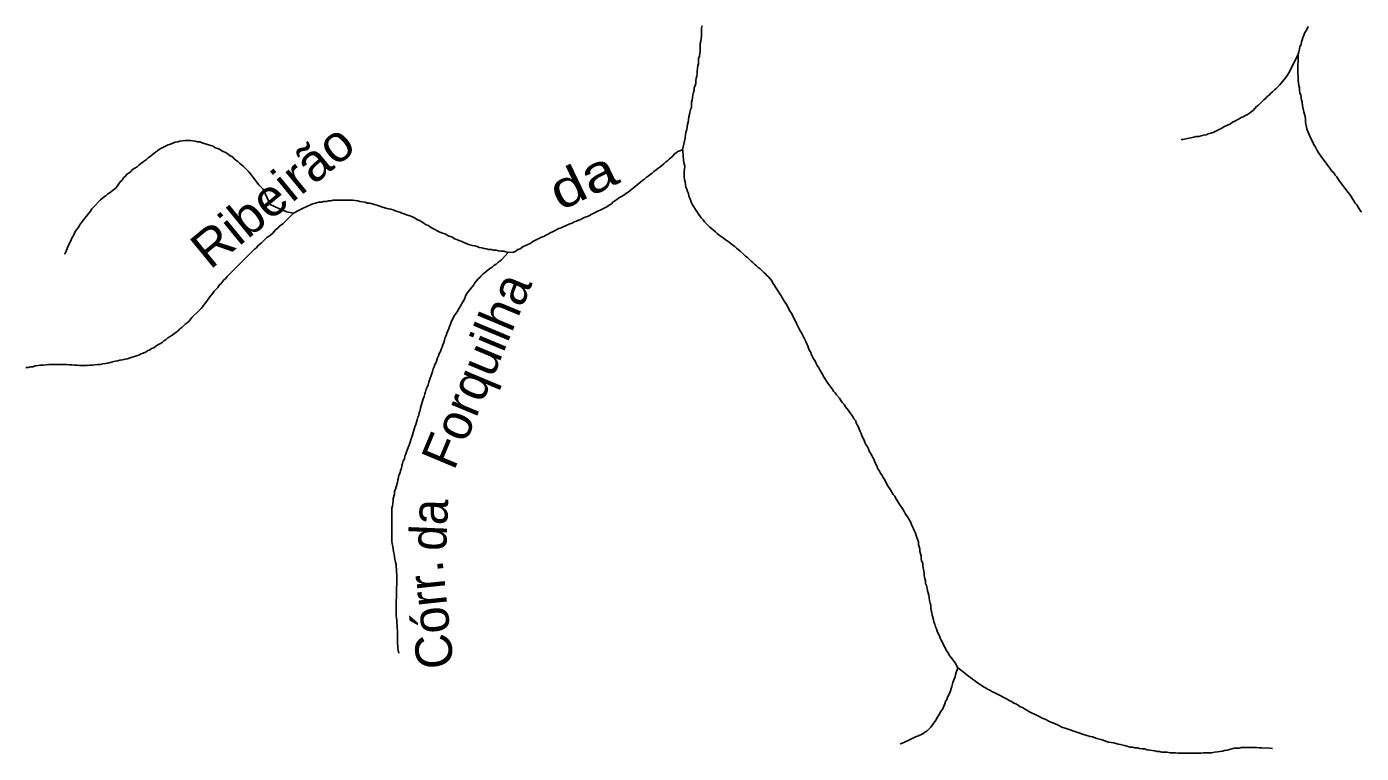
# Model space of a CAD drawing. Extents: x 652.3 to 678, y 7316.9 to 7344.9.
# Drawn here: x 671.809 to 674.728, y 7338.347 to 7339.937 of the extents above; entities that cross this region are included whole.
import ezdxf
from ezdxf.enums import TextEntityAlignment as Align

# ---------------------------------------------------------------- set-up
doc = ezdxf.new("R2010")
doc.units = 0
doc.header["$LTSCALE"] = 0.032
doc.layers.add('61', color=7, linetype='Continuous')
doc.layers.add('7', color=7, linetype='Continuous', lineweight=25)

msp = doc.modelspace()

# ---------------------------------------------------------------- linework, layer by layer
at = {"layer": '7'}
msp.add_line((673.2437, 7339.6653), (673.2434, 7339.6673), dxfattribs=at)
for points in [[(673.2434, 7339.6673), (673.249, 7339.6928), (673.2498, 7339.7007), (673.2506, 7339.7063), (673.2522, 7339.7119), (673.253, 7339.7175), (673.2538, 7339.723), (673.2554, 7339.7278), (673.2562, 7339.7334), (673.2569, 7339.7397), (673.2585, 7339.7445), (673.2593, 7339.7501), (673.2609, 7339.7556), (673.2625, 7339.7604), (673.2625, 7339.7716), (673.2641, 7339.7763), (673.2657, 7339.7875), (673.2673, 7339.793), (673.2689, 7339.7978), (673.2689, 7339.8034), (673.2705, 7339.8082), (673.2721, 7339.8129), (673.2721, 7339.8185), (673.2729, 7339.8241), (673.2745, 7339.8288), (673.2752, 7339.8344), (673.2752, 7339.84), (673.2768, 7339.8511), (673.2784, 7339.8559), (673.2784, 7339.867), (673.28, 7339.8726), (673.2808, 7339.8782), (673.2816, 7339.8837), (673.2816, 7339.9005), (673.2832, 7339.9052), (673.284, 7339.9108), (673.2848, 7339.9164), (673.2848, 7339.9331), (673.2864, 7339.9387)], [(674.612, 7339.9371), (674.6096, 7339.9323), (674.6064, 7339.9275), (674.604, 7339.9227), (674.6025, 7339.918), (674.6001, 7339.9132), (674.5985, 7339.9084), (674.5969, 7339.9036), (674.5961, 7339.8981), (674.5937, 7339.8933), (674.5929, 7339.8877), (674.5913, 7339.8822), (674.5897, 7339.8766)], [(674.5706, 7339.8384), (674.5897, 7339.8766), (674.5897, 7339.8766)], [(674.5897, 7339.8766), (674.5897, 7339.8766), (674.5889, 7339.8376)], [(674.334, 7339.6897), (674.3344, 7339.6898), (674.3375, 7339.6904), (674.3614, 7339.6952), (674.3669, 7339.6968), (674.3725, 7339.6968), (674.3773, 7339.6984), (674.3828, 7339.6999), (674.3884, 7339.7007), (674.3932, 7339.7023), (674.3988, 7339.7039), (674.4035, 7339.7055), (674.4226, 7339.7151), (674.4274, 7339.7175), (674.4417, 7339.7246), (674.4465, 7339.7278), (674.4513, 7339.7302), (674.4561, 7339.7334), (674.4608, 7339.735), (674.4648, 7339.7381), (674.4696, 7339.7397), (674.4744, 7339.7429), (674.4791, 7339.7445), (674.4831, 7339.7477), (674.4871, 7339.7509), (674.4919, 7339.7541), (674.495, 7339.758), (674.499, 7339.762), (674.503, 7339.7652), (674.5149, 7339.7771), (674.5189, 7339.7803), (674.5221, 7339.7843), (674.5261, 7339.7875), (674.53, 7339.7914), (674.534, 7339.7946), (674.538, 7339.7986), (674.542, 7339.8018), (674.5499, 7339.8098), (674.5627, 7339.8257), (674.5659, 7339.8304), (674.5706, 7339.8384)], [(674.5889, 7339.8376), (674.5897, 7339.8249), (674.5897, 7339.8193), (674.5913, 7339.8082), (674.5929, 7339.8034), (674.5929, 7339.7978), (674.5937, 7339.7922), (674.5953, 7339.7875), (674.5969, 7339.7763), (674.5985, 7339.7716), (674.5993, 7339.7636), (674.6025, 7339.7509), (674.6033, 7339.7453), (674.6048, 7339.7405), (674.6056, 7339.735), (674.6056, 7339.7294), (674.6064, 7339.7238), (674.608, 7339.7182), (674.6088, 7339.7127), (674.6112, 7339.7079), (674.6128, 7339.7023), (674.62, 7339.688), (674.6223, 7339.6832), (674.6239, 7339.6785), (674.6271, 7339.6745), (674.6319, 7339.6649), (674.6351, 7339.6602), (674.6383, 7339.6554), (674.6414, 7339.6506), (674.651, 7339.6387), (674.6542, 7339.6339), (674.6574, 7339.6299), (674.6605, 7339.6252), (674.6637, 7339.6212), (674.6677, 7339.6172), (674.6709, 7339.6124), (674.6741, 7339.6084), (674.6804, 7339.5989), (674.6836, 7339.5949), (674.6868, 7339.5901), (674.6995, 7339.5742), (674.7027, 7339.5695), (674.7059, 7339.5655), (674.7083, 7339.5607), (674.7115, 7339.5559), (674.7146, 7339.5512), (674.7178, 7339.5472), (674.7234, 7339.5384), (674.7277, 7339.5317), (674.7279, 7339.5314)], [(672.326, 7339.5814), (672.3164, 7339.5909), (672.3133, 7339.5949), (672.3101, 7339.5997), (672.2973, 7339.6156), (672.2942, 7339.6196), (672.2902, 7339.6236), (672.2862, 7339.6275), (672.2822, 7339.6315), (672.2783, 7339.6347), (672.2743, 7339.6387), (672.2703, 7339.6419), (672.2663, 7339.645), (672.2623, 7339.6482), (672.2584, 7339.6522), (672.2536, 7339.6546), (672.2496, 7339.6578), (672.2448, 7339.661), (672.2353, 7339.6657), (672.2305, 7339.6689), (672.2257, 7339.6705), (672.221, 7339.6721), (672.2162, 7339.6753), (672.2114, 7339.6769), (672.1971, 7339.6816), (672.1923, 7339.6832), (672.1875, 7339.6848), (672.182, 7339.6848), (672.1772, 7339.6864), (672.1716, 7339.6872), (672.1661, 7339.688), (672.1549, 7339.688), (672.1494, 7339.6872), (672.1438, 7339.6864), (672.139, 7339.6848), (672.1334, 7339.684), (672.1279, 7339.6824), (672.1231, 7339.6801), (672.1183, 7339.6785), (672.0992, 7339.6689), (672.0944, 7339.6657), (672.0905, 7339.6625), (672.0865, 7339.6594), (672.0825, 7339.6562), (672.0785, 7339.653), (672.0746, 7339.6498), (672.0706, 7339.6466), (672.0666, 7339.6435), (672.0626, 7339.6403), (672.0578, 7339.6371), (672.0539, 7339.6339), (672.0499, 7339.6307), (672.0451, 7339.6275), (672.0403, 7339.6244), (672.0364, 7339.6204), (672.0324, 7339.6172), (672.0276, 7339.614), (672.0244, 7339.61), (672.0204, 7339.6061), (672.0173, 7339.6013), (672.0133, 7339.5973), (672.0101, 7339.5933), (672.0037, 7339.5838), (671.999, 7339.5806), (671.995, 7339.5774), (671.991, 7339.5742), (671.9862, 7339.571), (671.9823, 7339.5679), (671.9783, 7339.5647), (671.9743, 7339.5615), (671.9703, 7339.5583), (671.9544, 7339.5424), (671.9512, 7339.5384), (671.948, 7339.5336), (671.9449, 7339.5297), (671.9393, 7339.5225), (671.9321, 7339.5138), (671.9289, 7339.509), (671.9258, 7339.505), (671.9234, 7339.5002), (671.9202, 7339.4962), (671.917, 7339.4915), (671.9138, 7339.4875), (671.9122, 7339.4827), (671.9098, 7339.4779), (671.9067, 7339.4732), (671.9051, 7339.4684), (671.9003, 7339.4589), (671.8939, 7339.4445), (671.892, 7339.4402), (671.8917, 7339.4394)], [(673.2434, 7339.6673), (673.2331, 7339.6641), (673.2291, 7339.661), (673.2251, 7339.6578), (673.2219, 7339.6538), (673.218, 7339.6506), (673.214, 7339.6474), (673.21, 7339.6435), (673.206, 7339.6403), (673.202, 7339.6371), (673.1981, 7339.6331), (673.1933, 7339.6299), (673.1893, 7339.6267), (673.1853, 7339.6236), (673.1806, 7339.6204), (673.1766, 7339.6164), (673.1718, 7339.6132), (673.1678, 7339.61), (673.1639, 7339.6069), (673.1599, 7339.6037), (673.1559, 7339.6005), (673.1519, 7339.5973), (673.1479, 7339.5941), (673.144, 7339.5909), (673.14, 7339.5878), (673.136, 7339.5846), (673.132, 7339.5814), (673.128, 7339.5782), (673.1241, 7339.575), (673.1193, 7339.5718), (673.1145, 7339.5687), (673.1097, 7339.5655), (673.105, 7339.5631), (673.1002, 7339.5599), (673.0962, 7339.5567), (673.0914, 7339.5535), (673.0875, 7339.5496), (673.0827, 7339.5464), (673.0779, 7339.5432), (673.0445, 7339.5265), (673.0397, 7339.5241), (673.035, 7339.5217), (673.0302, 7339.5201), (673.0254, 7339.5177), (673.0206, 7339.5153), (673.0159, 7339.5138), (673.0111, 7339.5114), (673.0063, 7339.5098), (673.0015, 7339.5074), (672.9968, 7339.5058), (672.9872, 7339.501), (672.9824, 7339.4994), (672.9777, 7339.497), (672.9729, 7339.4955), (672.9586, 7339.4883), (672.9538, 7339.4859), (672.949, 7339.4827), (672.9442, 7339.4811), (672.9395, 7339.4779), (672.9347, 7339.4764), (672.9204, 7339.4692), (672.9156, 7339.4668), (672.9116, 7339.4636), (672.9021, 7339.4589), (672.8949, 7339.4557), (672.8877, 7339.4509), (672.883, 7339.4493), (672.8782, 7339.4461), (672.8734, 7339.4437), (672.8614, 7339.4429)], [(673.5999, 7339.1056), (673.5967, 7339.1103), (673.5927, 7339.1143), (673.5895, 7339.1191), (673.5864, 7339.1239), (673.58, 7339.1318), (673.5768, 7339.1358), (673.5736, 7339.1398), (673.5704, 7339.1446), (673.5673, 7339.1485), (673.5641, 7339.1533), (673.5609, 7339.1573), (673.5514, 7339.1716), (673.549, 7339.1764), (673.5466, 7339.1812), (673.5434, 7339.1859), (673.541, 7339.1907), (673.5378, 7339.1955), (673.5354, 7339.2003), (673.5331, 7339.205), (673.5307, 7339.2098), (673.5275, 7339.2146), (673.5251, 7339.2193), (673.5235, 7339.2241), (673.5211, 7339.2289), (673.5187, 7339.2337), (673.5171, 7339.2384), (673.5148, 7339.2432), (673.5132, 7339.248), (673.5108, 7339.2528), (673.5036, 7339.2671), (673.5004, 7339.2719), (673.4933, 7339.2862), (673.4909, 7339.291), (673.4837, 7339.3053), (673.4813, 7339.3101), (673.4781, 7339.3148), (673.4734, 7339.3244), (673.4702, 7339.3292), (673.4678, 7339.3339), (673.4614, 7339.3435), (673.4591, 7339.3483), (673.4495, 7339.3626), (673.4463, 7339.3673), (673.4439, 7339.3721), (673.4408, 7339.3761), (673.4384, 7339.3809), (673.432, 7339.3888), (673.428, 7339.392), (673.4248, 7339.396), (673.4209, 7339.3992), (673.4169, 7339.4032), (673.4129, 7339.4071), (673.4089, 7339.4103), (673.4049, 7339.4135), (673.401, 7339.4167), (673.397, 7339.4207), (673.393, 7339.4238), (673.3851, 7339.4318), (673.3811, 7339.435), (673.3771, 7339.4382), (673.3691, 7339.4461), (673.3652, 7339.4493), (673.3612, 7339.4525), (673.3572, 7339.4557), (673.3532, 7339.4589), (673.3492, 7339.462), (673.3453, 7339.4652), (673.3405, 7339.4684), (673.3365, 7339.4716), (673.3317, 7339.4748), (673.3278, 7339.4779), (673.323, 7339.4811), (673.319, 7339.4843), (673.315, 7339.4883), (673.3111, 7339.4915), (673.3071, 7339.4947), (673.3031, 7339.4986), (673.2991, 7339.5018), (673.2912, 7339.5098), (673.288, 7339.5146), (673.284, 7339.5185), (673.2776, 7339.5281), (673.2745, 7339.5329), (673.2649, 7339.5472), (673.2625, 7339.5519), (673.2593, 7339.5615), (673.2569, 7339.5663), (673.2562, 7339.5718), (673.2538, 7339.5766), (673.2522, 7339.5814), (673.2506, 7339.5862), (673.2498, 7339.5917), (673.249, 7339.5973), (673.2474, 7339.6029), (673.2466, 7339.6084), (673.2466, 7339.6196), (673.2482, 7339.6315), (673.2458, 7339.6395), (673.245, 7339.645), (673.2437, 7339.6653)], [(672.3411, 7339.548), (672.3387, 7339.5527), (672.326, 7339.5814)], [(672.3411, 7339.548), (672.3602, 7339.5392), (672.3602, 7339.5392)], [(672.3602, 7339.5392), (672.3777, 7339.5321), (672.392, 7339.5289)], [(672.4044, 7339.5353), (672.4135, 7339.54), (672.4231, 7339.544), (672.4278, 7339.5464), (672.4326, 7339.5488), (672.4374, 7339.5504), (672.4422, 7339.5519), (672.4477, 7339.5527), (672.4533, 7339.5527), (672.4581, 7339.5543), (672.4636, 7339.5543), (672.4684, 7339.5559), (672.474, 7339.5559), (672.4788, 7339.5575), (672.4843, 7339.5575), (672.4899, 7339.5575), (672.4955, 7339.5575), (672.501, 7339.5575), (672.5066, 7339.5575), (672.5162, 7339.5575), (672.5217, 7339.5575), (672.5273, 7339.5567), (672.5329, 7339.5559), (672.5376, 7339.5543), (672.5432, 7339.5535), (672.5488, 7339.5527), (672.5536, 7339.5512), (672.5591, 7339.5512), (672.5639, 7339.5496), (672.5687, 7339.548), (672.5742, 7339.5464), (672.579, 7339.5448), (672.5846, 7339.5432), (672.5894, 7339.5416), (672.5941, 7339.54), (672.5997, 7339.5384), (672.6053, 7339.5376), (672.6101, 7339.536), (672.6148, 7339.5344), (672.6196, 7339.5329), (672.6244, 7339.5313), (672.6292, 7339.5289), (672.6339, 7339.5273), (672.6395, 7339.5257), (672.6443, 7339.5241), (672.649, 7339.5225), (672.6538, 7339.5201), (672.6586, 7339.5177), (672.6634, 7339.5146), (672.6681, 7339.513), (672.6729, 7339.5098), (672.6777, 7339.5066), (672.6825, 7339.5034), (672.6872, 7339.5018), (672.692, 7339.4986), (672.6968, 7339.4955), (672.7016, 7339.4931), (672.7063, 7339.4907), (672.7111, 7339.4883), (672.7159, 7339.4859), (672.7207, 7339.4843), (672.7254, 7339.4827), (672.7302, 7339.4795), (672.735, 7339.4779), (672.7398, 7339.4764), (672.7445, 7339.4732), (672.7493, 7339.4716), (672.7541, 7339.4692), (672.7588, 7339.4676), (672.7636, 7339.4652), (672.7684, 7339.4636), (672.7732, 7339.4612), (672.7779, 7339.4596), (672.7835, 7339.4581), (672.7891, 7339.4573), (672.7939, 7339.4557), (672.7986, 7339.4541), (672.8042, 7339.4533), (672.809, 7339.4517), (672.8145, 7339.4509), (672.8193, 7339.4493), (672.8249, 7339.4493), (672.8297, 7339.4477), (672.8352, 7339.4477), (672.8408, 7339.4469), (672.8464, 7339.4461), (672.8519, 7339.4461), (672.8614, 7339.4429)], [(672.392, 7339.5289), (672.369, 7339.5058), (672.3618, 7339.5002), (672.3578, 7339.4962), (672.3538, 7339.4931), (672.3499, 7339.4891), (672.3467, 7339.4851), (672.3427, 7339.4819), (672.3387, 7339.4787), (672.334, 7339.4756), (672.326, 7339.4676), (672.322, 7339.4644), (672.318, 7339.4604), (672.3141, 7339.4573), (672.3109, 7339.4533), (672.3069, 7339.4501), (672.2989, 7339.4421), (672.295, 7339.4382), (672.291, 7339.4342), (672.287, 7339.4302), (672.283, 7339.4262), (672.279, 7339.4223), (672.2751, 7339.4183), (672.2711, 7339.4143), (672.2671, 7339.4103), (672.2631, 7339.4063), (672.2472, 7339.3904), (672.244, 7339.3864), (672.2401, 7339.3833), (672.2337, 7339.3753), (672.2297, 7339.3713), (672.2265, 7339.3666), (672.2186, 7339.3586), (672.2154, 7339.3538), (672.209, 7339.3459), (672.2027, 7339.3363), (672.1899, 7339.3204), (672.186, 7339.3164), (672.17, 7339.3005), (672.1637, 7339.2926), (672.1597, 7339.2894), (672.1549, 7339.2862), (672.1517, 7339.2822), (672.1478, 7339.279), (672.1438, 7339.2758), (672.1398, 7339.2719), (672.1358, 7339.2687), (672.1318, 7339.2655), (672.1271, 7339.2623), (672.1223, 7339.2591), (672.1175, 7339.256), (672.1135, 7339.2528), (672.1088, 7339.2496), (672.1048, 7339.2464), (672.1, 7339.2432), (672.0952, 7339.2408), (672.0913, 7339.2377), (672.0865, 7339.2345), (672.0817, 7339.2329), (672.0777, 7339.2297), (672.073, 7339.2281), (672.0682, 7339.2249), (672.0634, 7339.2225), (672.0586, 7339.2209), (672.0539, 7339.2186), (672.0491, 7339.217), (672.0348, 7339.2122), (672.0292, 7339.2106), (672.0236, 7339.2098), (672.0181, 7339.2082), (672.0125, 7339.2074), (672.0077, 7339.2058), (672.0021, 7339.205), (671.9966, 7339.2034), (671.991, 7339.2026), (671.9862, 7339.201), (671.9807, 7339.2003), (671.9751, 7339.1995), (671.9695, 7339.1979), (671.964, 7339.1979), (671.9576, 7339.1971), (671.952, 7339.1963), (671.9464, 7339.1963), (671.9409, 7339.1955), (671.9242, 7339.1955), (671.9186, 7339.1963), (671.913, 7339.1963), (671.9075, 7339.1971), (671.9019, 7339.1971), (671.8963, 7339.1979), (671.8573, 7339.1979), (671.851, 7339.1971), (671.8446, 7339.1963), (671.839, 7339.1963), (671.8335, 7339.1955), (671.8271, 7339.1947), (671.8223, 7339.1931), (671.8168, 7339.1931), (671.812, 7339.1915), (671.8064, 7339.1915)], [(672.392, 7339.5289), (672.392, 7339.5289), (672.4044, 7339.5353)], [(672.6069, 7338.8836), (672.6085, 7338.8883), (672.6093, 7338.8939), (672.6101, 7338.8995), (672.6101, 7338.9051), (672.6132, 7338.9146), (672.6132, 7338.9202), (672.6156, 7338.9249), (672.6164, 7338.9305), (672.6196, 7338.9401), (672.6204, 7338.9456), (672.622, 7338.9504), (672.6228, 7338.956), (672.6252, 7338.9608), (672.626, 7338.9663), (672.6284, 7338.9711), (672.6292, 7338.9767), (672.6307, 7338.9814), (672.6323, 7338.987), (672.6347, 7338.9918), (672.6355, 7338.9974), (672.6379, 7339.0021), (672.6395, 7339.0069), (672.6427, 7339.0164), (672.6451, 7339.0212), (672.6467, 7339.026), (672.6498, 7339.0355), (672.6514, 7339.0411), (672.653, 7339.0459), (672.6546, 7339.0515), (672.6562, 7339.0562), (672.6578, 7339.0618), (672.6594, 7339.0666), (672.661, 7339.0721), (672.6626, 7339.0769), (672.6642, 7339.0825), (672.6665, 7339.0873), (672.6673, 7339.0928), (672.6689, 7339.0976), (672.6697, 7339.1032), (672.6713, 7339.108), (672.6729, 7339.1127), (672.6745, 7339.1175), (672.6761, 7339.1231), (672.6777, 7339.1278), (672.6793, 7339.1334), (672.6809, 7339.1382), (672.6825, 7339.1438), (672.6848, 7339.1485), (672.6864, 7339.1533), (672.688, 7339.1589), (672.6896, 7339.1637), (672.6944, 7339.178), (672.696, 7339.1827), (672.6976, 7339.1883), (672.7, 7339.1931), (672.7016, 7339.1979), (672.7039, 7339.2026), (672.7071, 7339.2122), (672.7095, 7339.217), (672.7111, 7339.2217), (672.7135, 7339.2265), (672.7151, 7339.2313), (672.7175, 7339.2361), (672.7191, 7339.2408), (672.7207, 7339.2464), (672.7222, 7339.2512), (672.7238, 7339.2567), (672.7262, 7339.2615), (672.7278, 7339.2663), (672.7294, 7339.2719), (672.7318, 7339.2766), (672.7334, 7339.2814), (672.7358, 7339.2862), (672.7374, 7339.291), (672.7445, 7339.3053), (672.7477, 7339.3101), (672.7509, 7339.314), (672.7533, 7339.3188), (672.7557, 7339.3236), (672.7588, 7339.3284), (672.7612, 7339.3331), (672.7644, 7339.3379), (672.7668, 7339.3427), (672.7684, 7339.3475), (672.7708, 7339.3522), (672.7867, 7339.3721), (672.7891, 7339.3769), (672.7954, 7339.3849), (672.7994, 7339.388), (672.8026, 7339.392), (672.8066, 7339.3952), (672.8138, 7339.4016), (672.8217, 7339.4079), (672.8265, 7339.4111), (672.8305, 7339.4143), (672.8352, 7339.4175), (672.8392, 7339.4207), (672.8432, 7339.4238), (672.8472, 7339.427), (672.8614, 7339.4429)], [(673.845, 7338.5343), (673.8394, 7338.5454), (673.8298, 7338.5573), (673.8267, 7338.5621), (673.8243, 7338.5669), (673.8211, 7338.5709), (673.8187, 7338.5756), (673.8115, 7338.59), (673.8092, 7338.5947), (673.8068, 7338.5995), (673.8052, 7338.6043), (673.802, 7338.6091), (673.8004, 7338.6146), (673.7988, 7338.6194), (673.7964, 7338.6242), (673.7948, 7338.6297), (673.7932, 7338.6345), (673.7924, 7338.6401), (673.7893, 7338.6496), (673.7885, 7338.6552), (673.7869, 7338.66), (673.7861, 7338.6656), (673.7861, 7338.6711), (673.7845, 7338.6759), (673.7837, 7338.6815), (673.7829, 7338.6878), (673.7821, 7338.6934), (673.7805, 7338.6982), (673.7789, 7338.7029), (673.7781, 7338.7085), (673.7765, 7338.7141), (673.7749, 7338.7189), (673.7749, 7338.7244), (673.7734, 7338.73), (673.7718, 7338.7356), (673.7718, 7338.7411), (673.771, 7338.7467), (673.7694, 7338.7523), (673.7686, 7338.7579), (673.7686, 7338.7634), (673.7662, 7338.7682), (673.7654, 7338.7738), (673.7654, 7338.7793), (673.7622, 7338.7889), (673.7622, 7338.7945), (673.759, 7338.804), (673.759, 7338.8096), (673.7558, 7338.8191), (673.7543, 7338.8239), (673.7527, 7338.8287), (673.7503, 7338.8334), (673.7487, 7338.8382), (673.7463, 7338.843), (673.7439, 7338.8478), (673.7423, 7338.8525), (673.7399, 7338.8573), (673.7367, 7338.8621), (673.7304, 7338.8716), (673.728, 7338.8764), (673.7248, 7338.8812), (673.7153, 7338.8955), (673.7129, 7338.9003), (673.7097, 7338.9051), (673.7073, 7338.9098), (673.7041, 7338.9138), (673.6978, 7338.9234), (673.6954, 7338.9281), (673.6922, 7338.9321), (673.6898, 7338.9369), (673.685, 7338.9464), (673.6818, 7338.9504), (673.6795, 7338.9552), (673.6763, 7338.96), (673.6739, 7338.9647), (673.6707, 7338.9695), (673.6691, 7338.9743), (673.6667, 7338.9791), (673.6635, 7338.9846), (673.662, 7338.9894), (673.6596, 7338.9942), (673.6572, 7338.9989), (673.654, 7339.0037), (673.6516, 7339.0085), (673.65, 7339.0133), (673.6476, 7339.018), (673.6444, 7339.0228), (673.6421, 7339.0276), (673.6405, 7339.0324), (673.6357, 7339.0419), (673.6341, 7339.0467), (673.6317, 7339.0515), (673.6293, 7339.0562), (673.6277, 7339.061), (673.6254, 7339.0658), (673.623, 7339.0706), (673.6214, 7339.0753), (673.6182, 7339.0793), (673.6158, 7339.0841), (673.6126, 7339.0881), (673.6063, 7339.0976), (673.5999, 7339.1056)], [(672.6228, 7338.5667), (672.6212, 7338.5733), (672.6204, 7338.5764), (672.6204, 7338.582), (672.6196, 7338.5876), (672.6196, 7338.6154), (672.6188, 7338.621), (672.6188, 7338.6266), (672.618, 7338.6321), (672.618, 7338.6377), (672.6172, 7338.6433), (672.6164, 7338.6488), (672.6164, 7338.6823), (672.6172, 7338.6878), (672.6172, 7338.7101), (672.618, 7338.7157), (672.618, 7338.738), (672.6172, 7338.7435), (672.6172, 7338.7491), (672.6164, 7338.7547), (672.6164, 7338.7602), (672.6156, 7338.7658), (672.614, 7338.7714), (672.6132, 7338.7769), (672.6124, 7338.7833), (672.6108, 7338.7889), (672.6101, 7338.7945), (672.6093, 7338.8), (672.6077, 7338.8056), (672.6069, 7338.8112), (672.6069, 7338.8836)], [(673.845, 7338.5343), (673.8402, 7338.5199), (673.8394, 7338.5144), (673.837, 7338.5096), (673.8346, 7338.5024), (673.8322, 7338.4937), (673.8306, 7338.4889), (673.829, 7338.4841), (673.8275, 7338.4794), (673.8227, 7338.4698), (673.8211, 7338.465), (673.8187, 7338.4603), (673.8171, 7338.4555), (673.8147, 7338.4507), (673.8131, 7338.4459), (673.8068, 7338.4364), (673.8044, 7338.4316), (673.8012, 7338.4268), (673.7988, 7338.4221), (673.7924, 7338.4125), (673.7861, 7338.4046), (673.7781, 7338.3966), (673.7734, 7338.3934), (673.7686, 7338.3902), (673.759, 7338.3855), (673.7543, 7338.3839), (673.7399, 7338.3767), (673.7256, 7338.3704), (673.7198, 7338.3678), (673.7191, 7338.3674)], [(673.845, 7338.5343), (673.8569, 7338.5255), (673.8609, 7338.5223), (673.8649, 7338.5191), (673.8688, 7338.516), (673.8728, 7338.5128), (673.8776, 7338.5096), (673.8816, 7338.5064), (673.8887, 7338.5016), (673.8967, 7338.4961), (673.9015, 7338.4929), (673.9062, 7338.4905), (673.9102, 7338.4873), (673.915, 7338.4857), (673.9198, 7338.4825), (673.9245, 7338.4802), (673.9293, 7338.4778), (673.9532, 7338.4658), (673.9579, 7338.4627), (673.9627, 7338.4603), (673.9675, 7338.4571), (673.9723, 7338.4555), (673.977, 7338.4523), (673.9818, 7338.4491), (673.9866, 7338.4475), (673.9914, 7338.4443), (673.9961, 7338.442), (674.0009, 7338.4388), (674.02, 7338.4292), (674.0248, 7338.4268), (674.0296, 7338.4245), (674.0343, 7338.4229), (674.0391, 7338.4205), (674.0439, 7338.4173), (674.0534, 7338.4141), (674.063, 7338.4093), (674.0678, 7338.4077), (674.0725, 7338.4046), (674.0821, 7338.4014), (674.0869, 7338.3998), (674.1012, 7338.395), (674.1059, 7338.3934), (674.1203, 7338.3887), (674.125, 7338.3871), (674.1346, 7338.3839), (674.1402, 7338.3831), (674.1497, 7338.3799), (674.1553, 7338.3783), (674.1609, 7338.3767), (674.1704, 7338.3735), (674.1752, 7338.3719), (674.1807, 7338.3711), (674.1863, 7338.3704), (674.1959, 7338.3672), (674.2014, 7338.3664), (674.207, 7338.3648), (674.2126, 7338.364), (674.2221, 7338.3608), (674.2277, 7338.3608), (674.2325, 7338.3592), (674.238, 7338.3592), (674.2428, 7338.3576), (674.2484, 7338.3568), (674.2539, 7338.3568), (674.2595, 7338.3552), (674.2651, 7338.3544), (674.2762, 7338.3528), (674.281, 7338.3513), (674.2866, 7338.3513), (674.2913, 7338.3497), (674.3033, 7338.3497), (674.3096, 7338.3481), (674.3216, 7338.3481), (674.3271, 7338.3473), (674.3773, 7338.3473), (674.3828, 7338.3481), (674.4004, 7338.3481), (674.4067, 7338.3497), (674.4131, 7338.3505), (674.4187, 7338.3513), (674.4242, 7338.352), (674.429, 7338.3536), (674.4346, 7338.3544), (674.4393, 7338.356), (674.4449, 7338.3568), (674.4497, 7338.3584), (674.4608, 7338.3584), (674.4656, 7338.36), (674.499, 7338.36), (674.5046, 7338.3592), (674.5102, 7338.3592), (674.5269, 7338.3584), (674.5332, 7338.3581), (674.5336, 7338.3581)]]:
    msp.add_lwpolyline(points, dxfattribs=at)

# ---------------------------------------------------------------- texts
at = {"layer": '61'}
for s, rotation, width, p in [('Ribeirão', 39.343, 1.05, (672.3714, 7339.5365)), ('da', 25.583, 1.25, (673.0424, 7339.5652)), ('da', 87.617, 0.95, (672.7283, 7338.8456))]:
    msp.add_text(s, height=0.08, rotation=rotation, dxfattribs=dict(at, width=width)).set_placement(p, align=Align.CENTER)
for s, rotation, p in [('Forquilha', 67.332, (672.8292, 7339.1698)), ('Córr.', 96.031, (672.7304, 7338.6542))]:
    msp.add_text(s, height=0.08, rotation=rotation, dxfattribs=at).set_placement(p, align=Align.CENTER)

doc.saveas('drawing.dxf')
